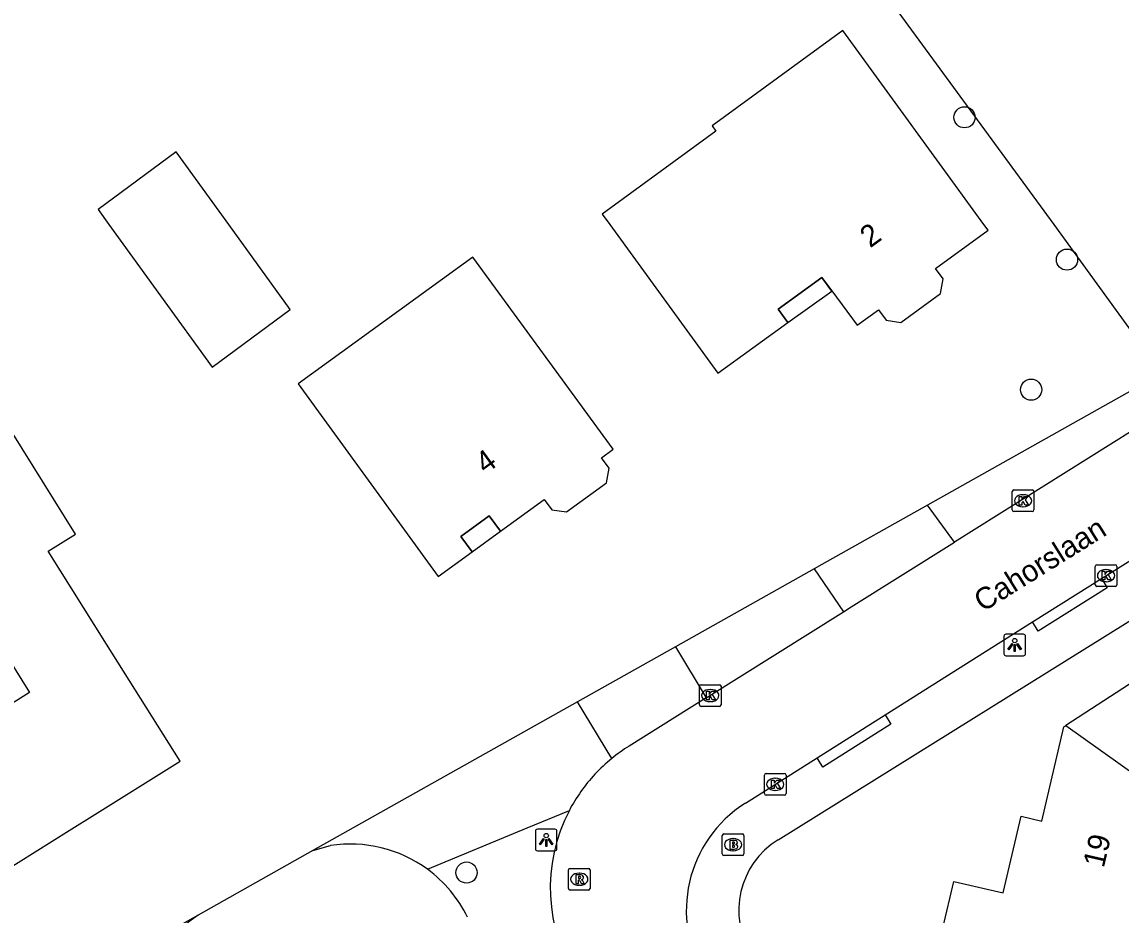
# Model space of a CAD drawing. Extents: x 157767 to 159171, y 387842 to 389425.
# Drawn here: x 158404.2 to 158455.1, y 387968.1 to 388009.4 of the extents above; entities that cross this region are included whole.
import ezdxf

# ---------------------------------------------------------------- set-up
doc = ezdxf.new("R2010")
doc.units = 0
for name, color, linetype in [('IMGEO_Boom', 7, 'Continuous'), ('IMGEO_Brandkraan', 7, 'Continuous'), ('IMGEO_Groenvoorziening', 7, 'Continuous'), ('IMGEO_Kolk', 7, 'Continuous'), ('IMGEO_Lichtpunt', 7, 'Continuous'), ('IMGEO_Openbare_ruimte_label', 7, 'Continuous'), ('IMGEO_Pand', 7, 'Continuous'), ('IMGEO_Pand_nummerreeks', 7, 'Continuous'), ('IMGEO_Pand_overbouw', 7, 'Continuous'), ('IMGEO_Rijbaan_lokaal_open', 7, 'Continuous'), ('IMGEO_Rioolput', 7, 'Continuous'), ('IMGEO_Voetpad_open', 7, 'Continuous')]:
    doc.layers.add(name, color=color, linetype=linetype)

msp = doc.modelspace()

# ---------------------------------------------------------------- linework, layer by layer
at = {"layer": 'IMGEO_Boom'}
for centre in [(158447.819, 388004.952), (158452.558, 387998.372), (158450.899, 387992.359), (158424.791, 387970.035)]:
    msp.add_circle(centre, 0.489, dxfattribs=at)
at = {"layer": 'IMGEO_Brandkraan'}
for p, q in [((158436.618, 387970.898), (158436.618, 387971.75)), ((158436.693, 387971.824), (158437.545, 387971.824)), ((158437.619, 387971.75), (158437.619, 387970.898)), ((158437.106, 387971.604), (158437.131, 387971.604)), ((158437.545, 387970.824), (158436.693, 387970.824)), ((158437.129, 387971.044), (158437.104, 387971.044))]:
    msp.add_line(p, q, dxfattribs=at)
for points in [[(158436.618, 387970.898), (158436.618, 387971.75)], [(158436.693, 387971.824), (158437.545, 387971.824)], [(158437.619, 387971.75), (158437.619, 387970.898)], [(158436.966, 387971.524), (158436.966, 387971.124), (158437.179, 387971.124)], [(158437.197, 387971.524), (158436.966, 387971.524)], [(158437.145, 387971.443), (158437.091, 387971.443), (158437.091, 387971.367)], [(158437.091, 387971.367), (158437.144, 387971.367)], [(158437.153, 387971.291), (158437.091, 387971.291), (158437.091, 387971.21)], [(158437.091, 387971.21), (158437.153, 387971.21)], [(158437.545, 387970.824), (158436.693, 387970.824)]]:
    msp.add_lwpolyline(points, dxfattribs=at)
for centre, radius, start, end in [((158436.695, 387971.748), 0.0765, 91.552, 178.448), ((158436.695, 387971.748), 0.0765, 91.552, 178.448), ((158437.543, 387971.748), 0.0765, 1.552, 88.448), ((158437.543, 387971.748), 0.0765, 1.552, 88.448), ((158437.146, 387971.405), 0.0379, 267.8285, 90.9355), ((158437.154, 387971.25), 0.0404, 269.8759, 90.5077), ((158437.185, 387971.375), 0.251, 268.6676, 293.5347), ((158437.201, 387971.379), 0.145, 59.4692, 91.5367), ((158437.226, 387971.426), 0.0922, 285.5137, 58.1501), ((158437.231, 387971.234), 0.105, 301.3115, 78.989), ((158436.695, 387970.9), 0.0765, 181.552, 268.448), ((158436.695, 387970.9), 0.0765, 181.552, 268.448), ((158437.543, 387970.9), 0.0765, 271.552, 358.448), ((158437.543, 387970.9), 0.0765, 271.552, 358.448)]:
    msp.add_arc(centre, radius, start, end, dxfattribs=at)
for centre, major_axis, ratio, start_param, end_param in [((158437.105, 387971.324), (-0.387, 0.002), 0.722429, 4.712389, 7.853982), ((158437.13, 387971.324), (-0.39, 0.002), 0.717154, 1.570796, 4.712389)]:
    msp.add_ellipse(centre, major_axis=major_axis, ratio=ratio, start_param=start_param, end_param=end_param, dxfattribs=at)
at = {"layer": 'IMGEO_Groenvoorziening'}
for points in [[(158397.502, 388074.3), (158401.091, 388069.402), (158451.954, 388000), (158456.939, 387993.105), (158446.112, 387987.022)], [(158440.859, 387984.071), (158434.455, 387980.473)], [(158429.92, 387977.925), (158428.795, 387977.293), (158417.684, 387971.05)], [(158422.982, 387970.19), (158427.597, 387972.101), (158429.545, 387972.908)], [(158417.684, 387971.05), (158418.503, 387971.284)], [(158417.684, 387971.05), (158412.383, 387968.073)], [(158412.383, 387968.073), (158394.403, 387957.97)]]:
    msp.add_lwpolyline(points, dxfattribs=at)
for centre, radius, start, end in [((158419.42, 387965.324), 6.03, 53.7978, 98.7506), ((158419.408, 387965.317), 6.043, 26.0075, 53.7404), ((158422.549, 387953.813), 17.513, 125.4855, 146.7469)]:
    msp.add_arc(centre, radius, start, end, dxfattribs=at)
at = {"layer": 'IMGEO_Kolk'}
for p, q in [((158450.025, 387986.799), (158450.025, 387987.651)), ((158450.1, 387987.725), (158450.952, 387987.725)), ((158450.513, 387987.505), (158450.538, 387987.505)), ((158451.026, 387987.651), (158451.026, 387986.799)), ((158450.536, 387986.945), (158450.511, 387986.945)), ((158450.952, 387986.725), (158450.1, 387986.725)), ((158453.862, 387983.337), (158453.862, 387984.189)), ((158453.937, 387984.263), (158454.789, 387984.263)), ((158454.35, 387984.043), (158454.375, 387984.043)), ((158454.863, 387984.189), (158454.863, 387983.337)), ((158454.373, 387983.483), (158454.348, 387983.483)), ((158454.789, 387983.263), (158453.937, 387983.263)), ((158435.561, 387977.793), (158435.561, 387978.645)), ((158435.636, 387978.719), (158436.488, 387978.719)), ((158436.049, 387978.499), (158436.074, 387978.499)), ((158436.562, 387978.645), (158436.562, 387977.793)), ((158436.072, 387977.939), (158436.047, 387977.939)), ((158436.488, 387977.719), (158435.636, 387977.719)), ((158438.565, 387973.688), (158438.565, 387974.54)), ((158438.64, 387974.614), (158439.492, 387974.614)), ((158439.053, 387974.394), (158439.078, 387974.394)), ((158439.566, 387974.54), (158439.566, 387973.688)), ((158439.076, 387973.834), (158439.051, 387973.834)), ((158439.492, 387973.614), (158438.64, 387973.614))]:
    msp.add_line(p, q, dxfattribs=at)
for points in [[(158450.025, 387986.799), (158450.025, 387987.651)], [(158450.1, 387987.725), (158450.952, 387987.725)], [(158450.346, 387987.425), (158450.469, 387987.425), (158450.469, 387987.274), (158450.599, 387987.425), (158450.763, 387987.425), (158450.617, 387987.274), (158450.77, 387987.025), (158450.618, 387987.025), (158450.533, 387987.189), (158450.469, 387987.122), (158450.469, 387987.025), (158450.346, 387987.025), (158450.346, 387987.425)], [(158451.026, 387987.651), (158451.026, 387986.799)], [(158450.952, 387986.725), (158450.1, 387986.725)], [(158453.862, 387983.337), (158453.862, 387984.189)], [(158453.937, 387984.263), (158454.789, 387984.263)], [(158454.183, 387983.963), (158454.306, 387983.963), (158454.306, 387983.812), (158454.436, 387983.963), (158454.6, 387983.963), (158454.454, 387983.812), (158454.607, 387983.563), (158454.455, 387983.563), (158454.37, 387983.727), (158454.306, 387983.66), (158454.306, 387983.563), (158454.183, 387983.563), (158454.183, 387983.963)], [(158454.863, 387984.189), (158454.863, 387983.337)], [(158454.789, 387983.263), (158453.937, 387983.263)], [(158435.561, 387977.793), (158435.561, 387978.645)], [(158435.636, 387978.719), (158436.488, 387978.719)], [(158435.882, 387978.419), (158436.005, 387978.419), (158436.005, 387978.268), (158436.135, 387978.419), (158436.299, 387978.419), (158436.153, 387978.268), (158436.306, 387978.019), (158436.154, 387978.019), (158436.069, 387978.183), (158436.005, 387978.116), (158436.005, 387978.019), (158435.882, 387978.019), (158435.882, 387978.419)], [(158436.562, 387978.645), (158436.562, 387977.793)], [(158436.488, 387977.719), (158435.636, 387977.719)], [(158438.565, 387973.688), (158438.565, 387974.54)], [(158438.64, 387974.614), (158439.492, 387974.614)], [(158438.886, 387974.314), (158439.009, 387974.314), (158439.009, 387974.163), (158439.139, 387974.314), (158439.303, 387974.314), (158439.157, 387974.163), (158439.31, 387973.914), (158439.158, 387973.914), (158439.073, 387974.078), (158439.009, 387974.011), (158439.009, 387973.914), (158438.886, 387973.914), (158438.886, 387974.314)], [(158439.566, 387974.54), (158439.566, 387973.688)], [(158439.492, 387973.614), (158438.64, 387973.614)]]:
    msp.add_lwpolyline(points, dxfattribs=at)
for centre, start, end in [((158450.102, 387987.649), 91.552, 178.448), ((158450.102, 387987.649), 91.552, 178.448), ((158450.95, 387987.649), 1.552, 88.448), ((158450.95, 387987.649), 1.552, 88.448), ((158450.102, 387986.801), 181.552, 268.448), ((158450.102, 387986.801), 181.552, 268.448), ((158450.95, 387986.801), 271.552, 358.448), ((158450.95, 387986.801), 271.552, 358.448), ((158453.939, 387984.187), 91.552, 178.448), ((158453.939, 387984.187), 91.552, 178.448), ((158454.787, 387984.187), 1.552, 88.448), ((158454.787, 387984.187), 1.552, 88.448), ((158453.939, 387983.339), 181.552, 268.448), ((158453.939, 387983.339), 181.552, 268.448), ((158454.787, 387983.339), 271.552, 358.448), ((158454.787, 387983.339), 271.552, 358.448), ((158435.638, 387978.643), 91.552, 178.448), ((158435.638, 387978.643), 91.552, 178.448), ((158436.486, 387978.643), 1.552, 88.448), ((158436.486, 387978.643), 1.552, 88.448), ((158435.638, 387977.795), 181.552, 268.448), ((158435.638, 387977.795), 181.552, 268.448), ((158436.486, 387977.795), 271.552, 358.448), ((158436.486, 387977.795), 271.552, 358.448), ((158438.642, 387974.538), 91.552, 178.448), ((158438.642, 387974.538), 91.552, 178.448), ((158439.49, 387974.538), 1.552, 88.448), ((158439.49, 387974.538), 1.552, 88.448), ((158438.642, 387973.69), 181.552, 268.448), ((158438.642, 387973.69), 181.552, 268.448), ((158439.49, 387973.69), 271.552, 358.448), ((158439.49, 387973.69), 271.552, 358.448)]:
    msp.add_arc(centre, 0.0765, start, end, dxfattribs=at)
for centre, major_axis, ratio, start_param, end_param in [((158450.512, 387987.225), (-0.387, 0.002), 0.722429, 4.712389, 7.853982), ((158450.537, 387987.225), (-0.39, 0.002), 0.717154, 1.570796, 4.712389), ((158454.349, 387983.763), (-0.387, 0.002), 0.722429, 4.712389, 7.853982), ((158454.374, 387983.763), (-0.39, 0.002), 0.717154, 1.570796, 4.712389), ((158436.048, 387978.219), (-0.387, 0.002), 0.722429, 4.712389, 7.853982), ((158436.073, 387978.219), (-0.39, 0.002), 0.717154, 1.570796, 4.712389), ((158439.052, 387974.114), (-0.387, 0.002), 0.722429, 4.712389, 7.853982), ((158439.077, 387974.114), (-0.39, 0.002), 0.717154, 1.570796, 4.712389)]:
    msp.add_ellipse(centre, major_axis=major_axis, ratio=ratio, start_param=start_param, end_param=end_param, dxfattribs=at)
at = {"layer": 'IMGEO_Lichtpunt'}
for p, q in [((158449.642, 387980.96), (158449.642, 387980.153)), ((158449.642, 387980.96), (158449.642, 387980.153)), ((158450.544, 387981.055), (158449.736, 387981.055)), ((158450.544, 387981.055), (158449.736, 387981.055)), ((158450.638, 387980.153), (158450.638, 387980.96)), ((158450.638, 387980.153), (158450.638, 387980.96)), ((158449.736, 387980.059), (158450.544, 387980.059)), ((158449.736, 387980.059), (158450.544, 387980.059)), ((158427.975, 387971.945), (158427.975, 387971.138)), ((158427.975, 387971.945), (158427.975, 387971.138)), ((158428.877, 387972.04), (158428.069, 387972.04)), ((158428.877, 387972.04), (158428.069, 387972.04)), ((158428.971, 387971.138), (158428.971, 387971.945)), ((158428.971, 387971.138), (158428.971, 387971.945)), ((158428.069, 387971.044), (158428.877, 387971.044)), ((158428.069, 387971.044), (158428.877, 387971.044))]:
    msp.add_line(p, q, dxfattribs=at)
for points in [[(158450.016, 387980.624), (158450.055, 387980.596), (158449.867, 387980.334), (158449.829, 387980.361), (158450.016, 387980.624)], [(158450.118, 387980.576), (158450.165, 387980.576), (158450.165, 387980.254), (158450.118, 387980.254), (158450.118, 387980.576)], [(158450.228, 387980.596), (158450.266, 387980.623), (158450.453, 387980.361), (158450.414, 387980.333), (158450.228, 387980.596)], [(158428.349, 387971.609), (158428.388, 387971.581), (158428.2, 387971.319), (158428.162, 387971.346), (158428.349, 387971.609)], [(158428.451, 387971.561), (158428.498, 387971.561), (158428.498, 387971.239), (158428.451, 387971.239), (158428.451, 387971.561)], [(158428.561, 387971.581), (158428.599, 387971.608), (158428.786, 387971.346), (158428.747, 387971.318), (158428.561, 387971.581)]]:
    msp.add_lwpolyline(points, dxfattribs=at)
for centre in [(158450.141, 387980.758), (158428.474, 387971.743)]:
    msp.add_circle(centre, 0.0994, dxfattribs=at)
for centre, start, end in [((158449.736, 387980.96), 90, 180), ((158449.736, 387980.96), 90, 180), ((158450.544, 387980.96), 0, 90), ((158450.544, 387980.96), 0, 90), ((158449.736, 387980.153), 180, 270), ((158449.736, 387980.153), 180, 270), ((158450.544, 387980.153), 270, 0), ((158450.544, 387980.153), 270, 360), ((158428.069, 387971.945), 90, 180), ((158428.069, 387971.945), 90, 180), ((158428.877, 387971.945), 0, 90), ((158428.877, 387971.945), 0, 90), ((158428.069, 387971.138), 180, 270), ((158428.069, 387971.138), 180, 270), ((158428.877, 387971.138), 270, 0), ((158428.877, 387971.138), 270, 360)]:
    msp.add_arc(centre, 0.0946, start, end, dxfattribs=at)
at = {"layer": 'IMGEO_Pand'}
for points in [[(158439.652, 387995.459), (158439.2, 387996.082), (158441.223, 387997.545), (158441.679, 387996.925), (158442.848, 387995.335), (158443.836, 387996.051), (158444.188, 387995.566), (158444.874, 387995.471), (158446.707, 387996.8), (158446.83, 387997.482), (158446.478, 387997.968), (158448.906, 387999.729), (158448.709, 388000), (158442.186, 388008.962), (158436.143, 388004.557), (158436.324, 388004.307), (158431.067, 388000.475), (158431.412, 388000), (158436.411, 387993.115), (158439.652, 387995.459)], [(158413.028, 387993.401), (158416.642, 387996.066), (158413.799, 388000), (158411.37, 388003.36), (158407.749, 388000.689), (158408.248, 388000), (158413.028, 387993.401)], [(158426.359, 387985.819), (158428.381, 387987.289), (158428.734, 387986.804), (158429.421, 387986.709), (158431.263, 387988.049), (158431.384, 387988.731), (158431.03, 387989.215), (158431.572, 387989.609), (158425.08, 387998.487), (158417.01, 387992.625), (158423.48, 387983.725), (158425.049, 387984.866), (158424.532, 387985.578), (158425.842, 387986.53), (158426.359, 387985.819)], [(158406.42, 387971.976), (158407.607, 387972.719), (158411.548, 387975.185), (158408.144, 387980.587), (158405.452, 387984.89), (158406.706, 387985.675), (158403.206, 387991.27), (158395.593, 387986.507), (158399.091, 387980.917), (158400.04, 387981.511), (158401.888, 387982.667), (158404.58, 387978.366), (158402.732, 387977.21), (158399.977, 387975.486), (158400.37, 387974.859), (158399.667, 387974.419), (158399.428, 387973.35), (158401.232, 387970.468), (158402.289, 387970.21), (158403.001, 387970.655), (158403.368, 387970.067), (158404.063, 387970.502), (158406.42, 387971.976)], [(158457.961, 387983.225), (158459.229, 387981.189), (158452.509, 387976.838)], [(158446.814, 387967.458), (158447.318, 387969.628), (158449.61, 387969.095), (158450.434, 387972.639), (158451.397, 387972.415), (158452.411, 387976.774), (158452.509, 387976.838)], [(158452.509, 387976.838), (158459.127, 387972.116)]]:
    msp.add_lwpolyline(points, dxfattribs=at)
at = {"layer": 'IMGEO_Pand_overbouw'}
for points in [[(158441.686, 387996.916), (158441.223, 387997.545), (158439.2, 387996.082), (158439.652, 387995.459)], [(158426.359, 387985.819), (158425.842, 387986.53), (158424.532, 387985.578), (158425.049, 387984.866)]]:
    msp.add_lwpolyline(points, close=True, dxfattribs=at)
at = {"layer": 'IMGEO_Rijbaan_lokaal_open'}
for points in [[(158457.689, 387991.786), (158447.36, 387985.313)], [(158454.146, 387983.628), (158460.369, 387987.51)], [(158442.223, 387982.095), (158442.584, 387982.321), (158447.36, 387985.313)], [(158450.961, 387981.626), (158452.948, 387982.881), (158454.146, 387983.628)], [(158435.877, 387978.119), (158442.223, 387982.095)], [(158444.151, 387977.326), (158450.961, 387981.626)], [(158435.877, 387978.119), (158432.308, 387975.882)], [(158441.003, 387975.338), (158444.151, 387977.326)], [(158437.685, 387973.243), (158441.003, 387975.338)]]:
    msp.add_lwpolyline(points, dxfattribs=at)
for centre, radius, start, end in [((158436.486, 387969.187), 7.892, 121.9642, 129.1247), ((158436.512, 387969.186), 7.909, 129.2704, 137.0099), ((158436.422, 387969.297), 7.768, 137.155, 152.2968), ((158440.814, 387968.287), 5.861, 122.2625, 211.9778), ((158436.389, 387969.323), 7.726, 152.3576, 213.1278)]:
    msp.add_arc(centre, radius, start, end, dxfattribs=at)
at = {"layer": 'IMGEO_Rioolput'}
for p, q in [((158429.504, 387969.303), (158429.504, 387970.155)), ((158429.579, 387970.229), (158430.431, 387970.229)), ((158430.505, 387970.155), (158430.505, 387969.303)), ((158429.992, 387970.009), (158430.017, 387970.009)), ((158430.431, 387969.229), (158429.579, 387969.229)), ((158430.015, 387969.449), (158429.99, 387969.449))]:
    msp.add_line(p, q, dxfattribs=at)
for points in [[(158429.504, 387969.303), (158429.504, 387970.155)], [(158429.579, 387970.229), (158430.431, 387970.229)], [(158430.505, 387970.155), (158430.505, 387969.303)], [(158430.093, 387969.927), (158429.841, 387969.929), (158429.841, 387969.529)], [(158429.841, 387969.529), (158429.965, 387969.529), (158429.965, 387969.691), (158429.976, 387969.691)], [(158430.019, 387969.848), (158429.965, 387969.848), (158429.965, 387969.767)], [(158429.965, 387969.767), (158430.017, 387969.767)], [(158430.023, 387969.662), (158430.094, 387969.529), (158430.234, 387969.529), (158430.169, 387969.655)], [(158430.431, 387969.229), (158429.579, 387969.229)]]:
    msp.add_lwpolyline(points, dxfattribs=at)
for centre, radius, start, end in [((158429.581, 387970.153), 0.0765, 91.552, 178.448), ((158429.581, 387970.153), 0.0765, 91.552, 178.448), ((158430.429, 387970.153), 0.0765, 1.552, 88.448), ((158430.429, 387970.153), 0.0765, 1.552, 88.448), ((158429.975, 387969.638), 0.0533, 26.0293, 88.6989), ((158430.001, 387969.956), 0.19, 274.7715, 282.9687), ((158430.025, 387969.752), 0.0964, 77.0061, 93.1865), ((158430.039, 387969.809), 0.0378, 276.6634, 79.6772), ((158430.092, 387969.817), 0.109, 350.3612, 89.416), ((158430.09, 387969.817), 0.112, 277.5842, 350.9817), ((158430.074, 387969.602), 0.108, 29.5134, 73.7905), ((158429.581, 387969.305), 0.0765, 181.552, 268.448), ((158429.581, 387969.305), 0.0765, 181.552, 268.448), ((158430.429, 387969.305), 0.0765, 271.552, 358.448), ((158430.429, 387969.305), 0.0765, 271.552, 358.448)]:
    msp.add_arc(centre, radius, start, end, dxfattribs=at)
for centre, major_axis, ratio, start_param, end_param in [((158429.991, 387969.729), (-0.387, 0.002), 0.722429, 4.712389, 7.853982), ((158430.016, 387969.729), (-0.39, 0.002), 0.717154, 1.570796, 4.712389)]:
    msp.add_ellipse(centre, major_axis=major_axis, ratio=ratio, start_param=start_param, end_param=end_param, dxfattribs=at)
at = {"layer": 'IMGEO_Voetpad_open'}
for points in [[(158446.112, 387987.022), (158441.223, 387984.276), (158440.859, 387984.071)], [(158447.36, 387985.313), (158446.112, 387987.022)], [(158440.859, 387984.071), (158442.223, 387982.095)], [(158454.146, 387983.628), (158454.409, 387983.204), (158451.224, 387981.202), (158450.961, 387981.626)], [(158439.194, 387971.552), (158457.961, 387983.225)], [(158434.455, 387980.473), (158429.92, 387977.925)], [(158434.455, 387980.473), (158435.877, 387978.119)], [(158431.506, 387975.309), (158429.92, 387977.925)], [(158444.151, 387977.326), (158444.416, 387976.903), (158441.268, 387974.915), (158441.003, 387975.338)]]:
    msp.add_lwpolyline(points, dxfattribs=at)
msp.add_arc((158441.232, 387968.28), 3.854, 121.9188, 211.8555, dxfattribs=at)

# ---------------------------------------------------------------- texts
at = {"layer": 'IMGEO_Openbare_ruimte_label'}
msp.add_text('Cahorslaan', height=1, rotation=31.9568, dxfattribs=at).set_placement((158448.662, 387982.056))
at = {"layer": 'IMGEO_Pand_nummerreeks'}
for s, rotation, p in [('2', 35.9641, (158443.453, 387998.886)), ('4', 36.0173, (158425.666, 387988.431)), ('19', 76.949, (158454.258, 387970.219))]:
    msp.add_text(s, height=1, rotation=rotation, dxfattribs=at).set_placement(p)

doc.saveas('drawing.dxf')
